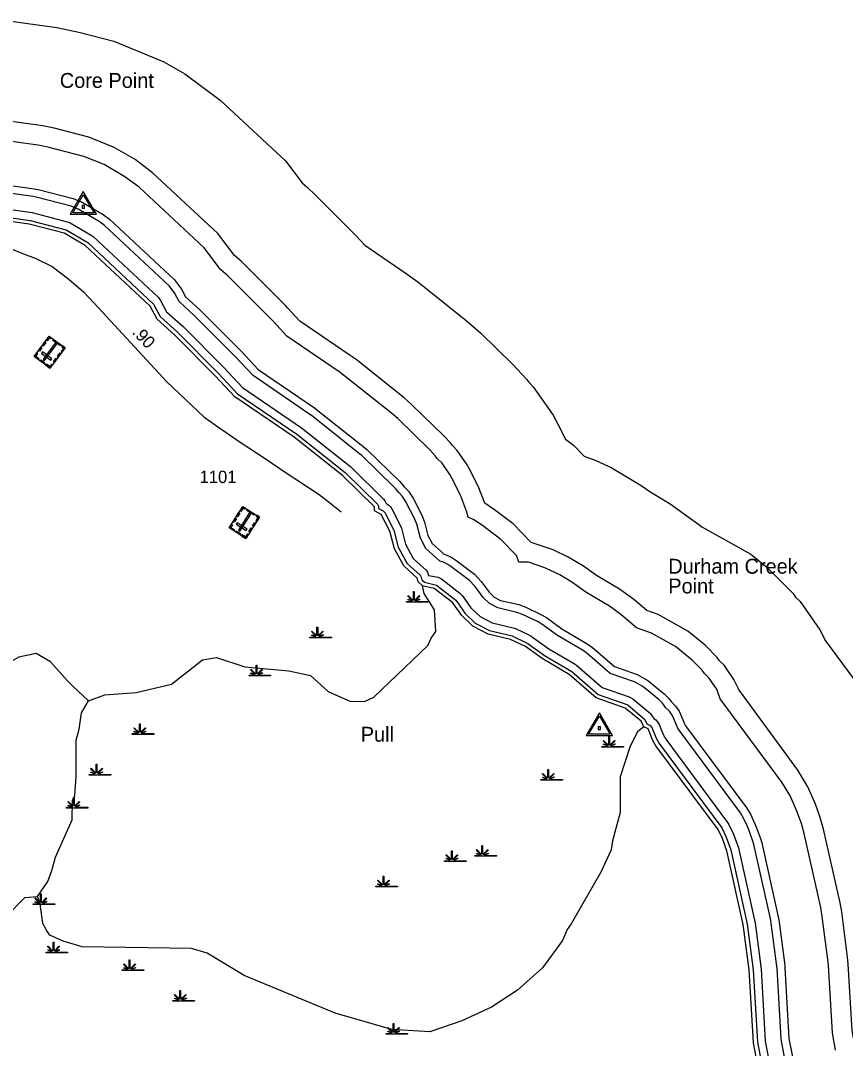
# Model space of a CAD drawing. Extents: x 2532689 to 2764727, y 536648 to 732970.
# Drawn here: x 2641493 to 2649809, y 608032 to 618389 of the extents above; entities that cross this region are included whole.
import ezdxf

# ---------------------------------------------------------------- set-up
doc = ezdxf.new("R2010")
doc.units = 0
for name, color, linetype in [('Exist Cultural Cemetery CELL', 7, 'Continuous'), ('Exist Hydrographic Buffer Line', 7, 'Continuous'), ('Exist Hydrographic Creek Single Shore', 7, 'Continuous'), ('Exist Hydrographic Point Label', 7, 'Continuous'), ('Exist Hydrographic River Shore', 7, 'Continuous'), ('Exist Hydrographic Swamp CELL', 7, 'Continuous'), ('Exist Road Secondary Mileage Hundredths English Label', 7, 'Continuous'), ('Exist Road Secondary Type 51 Attributed', 7, 'Continuous'), ('Exist Road Secondary Type 51 Number Label', 7, 'Continuous'), ('Exist Survey Geodetic Marker CELL', 7, 'Continuous'), ('Exist Survey Geodetic Marker Label', 7, 'Continuous')]:
    doc.layers.add(name, color=color, linetype=linetype)

msp = doc.modelspace()

# ---------------------------------------------------------------- linework, layer by layer
at = {"layer": 'Exist Cultural Cemetery CELL'}
for points in [[(2641790, 614887), (2641630, 615005), (2641782, 615210), (2641942, 615092)], [(2641748, 615145), (2641722, 615110), (2641713, 615117), (2641739, 615152)], [(2641720, 614975), (2641735, 614964), (2641856, 615127), (2641841, 615138)], [(2641808, 615190), (2641801, 615181), (2641784, 615194), (2641760, 615162), (2641751, 615168), (2641782, 615210)], [(2641889, 615116), (2641820, 615167), (2641827, 615176), (2641895, 615126)], [(2641656, 615040), (2641665, 615033), (2641646, 615007), (2641679, 614983), (2641672, 614974), (2641630, 615005)], [(2641709, 615092), (2641683, 615057), (2641674, 615064), (2641699, 615099)], [(2641798, 614966), (2641809, 614981), (2641714, 615051), (2641703, 615036)], [(2641900, 615035), (2641874, 615000), (2641865, 615007), (2641891, 615042)], [(2641915, 615111), (2641908, 615102), (2641926, 615089), (2641902, 615056), (2641911, 615050), (2641942, 615091)], [(2641731, 614931), (2641689, 614962), (2641696, 614971), (2641738, 614940)], [(2641816, 614922), (2641807, 614928), (2641788, 614902), (2641755, 614927), (2641749, 614918), (2641790, 614887)], [(2641860, 614981), (2641834, 614946), (2641825, 614953), (2641851, 614988)], [(2643765, 613171), (2643597, 613278), (2643733, 613493), (2643901, 613386)], [(2643761, 613475), (2643755, 613466), (2643737, 613477), (2643715, 613443), (2643706, 613449), (2643733, 613493)], [(2643847, 613407), (2643775, 613453), (2643781, 613462), (2643853, 613417)], [(2643669, 613370), (2643646, 613334), (2643636, 613340), (2643659, 613376)], [(2643704, 613426), (2643681, 613389), (2643671, 613395), (2643695, 613432)], [(2643689, 613254), (2643704, 613244), (2643813, 613416), (2643797, 613426)], [(2643874, 613404), (2643867, 613394), (2643886, 613382), (2643864, 613348), (2643874, 613342), (2643902, 613386)], [(2643620, 613315), (2643630, 613309), (2643612, 613281), (2643647, 613260), (2643641, 613250), (2643597, 613278)], [(2643767, 613251), (2643777, 613266), (2643678, 613330), (2643668, 613314)], [(2643828, 613270), (2643805, 613234), (2643795, 613240), (2643818, 613277)], [(2643864, 613327), (2643841, 613291), (2643831, 613297), (2643854, 613333)], [(2643703, 613211), (2643659, 613239), (2643665, 613248), (2643709, 613221)], [(2643788, 613208), (2643779, 613214), (2643761, 613187), (2643727, 613209), (2643721, 613199), (2643765, 613171)]]:
    msp.add_lwpolyline(points, close=True, dxfattribs=at)
at = {"layer": 'Exist Hydrographic Buffer Line'}
for points in [[(2641348, 618389), (2641858, 618318), (2642080, 618274), (2642432, 618183), (2642939, 617975), (2643150, 617852), (2643507, 617587), (2644163, 616976), (2644332, 616755), (2644385, 616708), (2644463, 616633), (2644872, 616223), (2644921, 616172), (2644965, 616125), (2645380, 615842), (2645497, 615756), (2645981, 615372), (2646132, 615239), (2646456, 614924), (2646593, 614776), (2646612, 614749), (2646661, 614700), (2646861, 614414), (2646911, 614323), (2646988, 614171), (2647067, 614111), (2647175, 614000), (2647294, 613958), (2647446, 613886), (2647750, 613706), (2647848, 613636), (2648042, 613521), (2648331, 613313), (2648360, 613288), (2648854, 613011), (2649015, 612880), (2649035, 612862), (2649282, 612616), (2649306, 612581), (2649351, 612537), (2649551, 612251), (2649606, 612138), (2650131, 611431)], [(2642647, 616988), (2642436, 617111), (2642182, 617215), (2641831, 617306), (2641719, 617328), (2641155, 617407)], [(2648387, 611810), (2648363, 611845), (2648264, 611943), (2648095, 612081), (2647854, 612217), (2647703, 612269), (2647546, 612405), (2647431, 612488), (2647191, 612630), (2647050, 612731), (2646929, 612803), (2646777, 612875), (2646615, 612932), (2646515, 612931), (2646491, 613000), (2646336, 613159), (2646149, 613302), (2646062, 613360), (2646006, 613386), (2645990, 613447), (2645929, 613607), (2645841, 613778), (2645822, 613814), (2645742, 613929), (2645693, 613978), (2645674, 614005), (2645619, 614064), (2645295, 614379), (2645234, 614432), (2644750, 614816), (2644704, 614851), (2644178, 615209), (2644042, 615356), (2644022, 615376), (2643613, 615786), (2643582, 615816), (2643509, 615882), (2643344, 616099), (2642689, 616709), (2642546, 616815), (2642335, 616938), (2642132, 617021), (2641781, 617112), (2641692, 617130), (2641116, 617210)], [(2648735, 611645), (2648727, 611664), (2648685, 611751), (2648585, 611894), (2648540, 611939), (2648516, 611973), (2648393, 612096), (2648221, 612236), (2647920, 612405), (2647805, 612445), (2647677, 612556), (2647532, 612660), (2647300, 612798), (2647167, 612893), (2647015, 612983), (2646863, 613056), (2646642, 613130), (2646458, 613317), (2646271, 613461), (2646172, 613527), (2646107, 613698), (2646020, 613869), (2645995, 613914), (2645895, 614057), (2645846, 614106), (2645827, 614133), (2645758, 614207), (2645434, 614522), (2645359, 614589), (2644875, 614973), (2644816, 615016), (2644309, 615362), (2644189, 615492), (2644164, 615517), (2643755, 615927), (2643716, 615964), (2643651, 616023), (2643481, 616245), (2642825, 616855), (2642647, 616988)], [(2641031, 616778), (2641631, 616694), (2641671, 616686), (2642023, 616595), (2642114, 616558), (2642325, 616435), (2642389, 616387), (2643044, 615777), (2643117, 615682), (2643157, 615606), (2643302, 615475), (2643719, 615056), (2643889, 614874), (2644456, 614487), (2644477, 614472), (2644961, 614087), (2644988, 614064), (2645312, 613748), (2645337, 613722), (2645360, 613690), (2645405, 613646), (2645450, 613578), (2645537, 613407), (2645564, 613335), (2645599, 613202), (2645643, 613121), (2645734, 613040), (2645760, 613013), (2645785, 613006), (2645842, 612979), (2645881, 612953), (2646068, 612810), (2646138, 612738), (2646168, 612697), (2646217, 612629), (2646266, 612581), (2646332, 612547), (2646515, 612504), (2646587, 612478), (2646739, 612406), (2646794, 612373), (2646950, 612261), (2647206, 612110), (2647258, 612072), (2647479, 611882), (2647708, 611801), (2647817, 611741), (2647981, 611606), (2648026, 611562), (2648051, 611527), (2648095, 611482), (2648131, 611431), (2648153, 611385), (2648186, 611302), (2648197, 611284), (2648814, 610453)], [(2645524, 613173), (2645487, 613315), (2645466, 613371), (2645378, 613541), (2645344, 613594), (2645309, 613629), (2645275, 613670), (2645256, 613691), (2644932, 614006), (2644911, 614025), (2644427, 614409), (2644411, 614421), (2643837, 614813), (2643661, 615002), (2643245, 615419), (2643093, 615557), (2643046, 615645), (2642990, 615718), (2642335, 616329), (2642285, 616366), (2642074, 616489), (2642003, 616518), (2641651, 616609), (2641620, 616615), (2641016, 616699)], [(2640985, 616542), (2641611, 616454), (2641963, 616363), (2641993, 616350), (2642204, 616227), (2642225, 616212), (2642881, 615601), (2642905, 615570), (2642965, 615456)], [(2640970, 616463), (2641591, 616376), (2641953, 616281), (2642171, 616153), (2642834, 615532), (2642901, 615407), (2643075, 615249), (2643485, 614838), (2643679, 614629), (2644278, 614221), (2644765, 613834), (2645092, 613516), (2645100, 613497), (2645101, 613473), (2645149, 613449), (2645165, 613432), (2645255, 613254), (2645299, 613083), (2645389, 612920), (2645520, 612802), (2645532, 612781), (2645538, 612754), (2645564, 612729), (2645686, 612699), (2645881, 612548), (2645907, 612512), (2645973, 612419), (2646077, 612319), (2646220, 612245), (2646449, 612190), (2646607, 612113), (2646775, 611993), (2647049, 611830), (2647315, 611600), (2647614, 611493), (2647786, 611347), (2647808, 611302), (2647839, 611286), (2647856, 611266), (2647899, 611159), (2647931, 611106), (2648561, 610256), (2648606, 610162), (2648652, 610034), (2648819, 609285), (2648879, 608825), (2648921, 608094), (2648979, 607795)], [(2642965, 615456), (2643132, 615306), (2643544, 614893), (2643732, 614691), (2644327, 614284), (2644821, 613892), (2645153, 613567), (2645165, 613550), (2645174, 613531), (2645189, 613518), (2645206, 613506), (2645221, 613491), (2645236, 613469), (2645323, 613298), (2645332, 613274), (2645374, 613113), (2645452, 612970), (2645585, 612849), (2645597, 612832), (2645607, 612798), (2645703, 612780), (2645735, 612763), (2645922, 612619), (2645946, 612596), (2645973, 612558), (2646034, 612472), (2646125, 612384), (2646248, 612320), (2646459, 612270), (2646484, 612262), (2646636, 612189), (2646654, 612178), (2646819, 612060), (2647084, 611903), (2647101, 611891), (2647356, 611670), (2647629, 611575), (2647665, 611555), (2647827, 611422), (2647842, 611407), (2647859, 611381), (2647879, 611355), (2647896, 611343), (2647911, 611328), (2647931, 611296), (2647971, 611195), (2647998, 611150), (2648621, 610310), (2648633, 610290), (2648681, 610190), (2648730, 610052), (2648898, 609296), (2648959, 608830), (2649000, 608104), (2649053, 607828)], [(2649208, 607873), (2649160, 608124), (2649119, 608839), (2649117, 608860), (2649057, 609317), (2649052, 609341), (2648886, 610086), (2648876, 610122), (2648831, 610245), (2648821, 610269), (2648778, 610359), (2648750, 610406), (2648131, 611240), (2648114, 611267), (2648079, 611355), (2648061, 611391), (2648034, 611431), (2647999, 611465), (2647964, 611510), (2647930, 611545), (2647766, 611679), (2647682, 611726), (2647438, 611811), (2647206, 612012), (2647166, 612041), (2646906, 612194), (2646747, 612308), (2646705, 612334), (2646553, 612406), (2646496, 612426), (2646304, 612471), (2646219, 612516), (2646156, 612577), (2646103, 612651), (2646074, 612691), (2646019, 612746), (2645832, 612890), (2645802, 612910), (2645758, 612931), (2645720, 612941), (2645680, 612980), (2645580, 613071), (2645524, 613173)], [(2649710, 608016), (2649677, 608188), (2649638, 608869), (2649632, 608927), (2649572, 609384), (2649560, 609454), (2649394, 610199), (2649364, 610300), (2649319, 610423), (2649290, 610493), (2649247, 610583), (2649168, 610715), (2648547, 611556), (2648512, 611651), (2648432, 611765), (2648387, 611810)], [(2649907, 608048), (2649876, 608213), (2649837, 608880), (2649831, 608953), (2649771, 609410), (2649755, 609498), (2649589, 610243), (2649552, 610369), (2649507, 610492), (2649471, 610579), (2649428, 610669), (2649328, 610835), (2648750, 611625), (2648735, 611645)], [(2648814, 610453), (2648850, 610394), (2648893, 610303), (2648906, 610272), (2648951, 610149), (2648965, 610104), (2649131, 609359), (2649136, 609327), (2649196, 608870), (2649199, 608844), (2649239, 608134), (2649285, 607897)]]:
    msp.add_lwpolyline(points, dxfattribs=at)
at = {"layer": 'Exist Hydrographic Creek Single Shore'}
for points in [[(2642178, 611535), (2642344, 611594), (2642660, 611620), (2643016, 611704), (2643328, 611949), (2643469, 611971), (2643754, 611878), (2644197, 611837), (2644415, 611790), (2644593, 611629), (2644812, 611533), (2644962, 611529), (2645053, 611573), (2645600, 612094), (2645632, 612167), (2645680, 612235), (2645667, 612451), (2645563, 612618), (2645545, 612692)], [(2642178, 611535), (2642025, 611680), (2641965, 611737), (2641794, 611927), (2641651, 612013), (2641477, 611976), (2641238, 611839), (2641055, 611808), (2640247, 611792)], [(2641663, 609564), (2641768, 609716), (2641808, 609826), (2641846, 609959), (2642013, 610337), (2642017, 610530), (2642041, 610581), (2642053, 610772), (2642054, 611139), (2642085, 611249), (2642106, 611414), (2642178, 611535)], [(2647777, 611272), (2647711, 611224), (2647639, 611079), (2647538, 610770), (2647537, 610409), (2647460, 610123), (2647446, 610034), (2647342, 609807), (2647045, 609289), (2647005, 609232), (2646957, 609121), (2646755, 608844), (2646502, 608620), (2646239, 608449), (2645942, 608309), (2645619, 608200), (2645235, 608224), (2644665, 608388), (2643748, 608768), (2643376, 608993), (2643217, 609039), (2642116, 609057), (2641923, 609112), (2641789, 609175), (2641754, 609223), (2641719, 609290), (2641690, 609490), (2641663, 609564)], [(2638357, 609457), (2638566, 609396), (2639018, 609306), (2639640, 609101), (2639799, 609072), (2640189, 609124), (2640587, 609248), (2641185, 609312), (2641351, 609364), (2641538, 609552), (2641663, 609564)]]:
    msp.add_lwpolyline(points, dxfattribs=at)
at = {"layer": 'Exist Hydrographic River Shore'}
for points in [[(2645545, 612692), (2645502, 612733), (2645493, 612772), (2645357, 612895), (2645262, 613068), (2645216, 613244), (2645129, 613414), (2645062, 613448), (2645061, 613490), (2644737, 613806), (2644253, 614190), (2643653, 614599), (2643456, 614811), (2643047, 615221), (2642869, 615381), (2642799, 615513), (2642144, 616124), (2641933, 616247), (2641581, 616337), (2640962, 616424), (2640484, 616546), (2639231, 616686), (2638814, 616702), (2638682, 616682)], [(2647777, 611272), (2647750, 611330), (2647589, 611462), (2647295, 611565), (2647023, 611800), (2646753, 611960), (2646584, 612081), (2646432, 612154), (2646206, 612207), (2646054, 612286), (2645943, 612393), (2645875, 612489), (2645849, 612524), (2645662, 612667), (2645545, 612692)], [(2648613, 610025), (2648568, 610148), (2648525, 610239), (2647898, 611083), (2647863, 611141), (2647819, 611251), (2647777, 611272)], [(2648953, 607718), (2648881, 608089), (2648839, 608823), (2648779, 609280), (2648613, 610025)]]:
    msp.add_lwpolyline(points, dxfattribs=at)
at = {"layer": 'Exist Hydrographic Swamp CELL'}
for points in [[(2645383, 612535), (2645435, 612535), (2645437, 612539), (2645399, 612554), (2645402, 612559), (2645440, 612543), (2645441, 612546), (2645397, 612590), (2645402, 612596), (2645447, 612550), (2645453, 612552), (2645453, 612636), (2645461, 612636), (2645461, 612552), (2645467, 612550), (2645512, 612596), (2645517, 612590), (2645473, 612546), (2645475, 612542), (2645516, 612561), (2645518, 612556), (2645477, 612538), (2645479, 612535), (2645600, 612535), (2645600, 612528), (2645383, 612528)], [(2644411, 612177), (2644463, 612177), (2644465, 612180), (2644427, 612195), (2644430, 612200), (2644468, 612185), (2644469, 612188), (2644425, 612232), (2644430, 612237), (2644475, 612192), (2644481, 612194), (2644481, 612277), (2644489, 612277), (2644489, 612194), (2644495, 612192), (2644540, 612237), (2644545, 612232), (2644501, 612188), (2644503, 612184), (2644544, 612203), (2644546, 612197), (2644505, 612180), (2644507, 612177), (2644628, 612177), (2644628, 612170), (2644411, 612170)], [(2643797, 611793), (2643849, 611793), (2643851, 611796), (2643813, 611811), (2643816, 611816), (2643854, 611801), (2643855, 611804), (2643811, 611848), (2643816, 611853), (2643861, 611808), (2643868, 611810), (2643868, 611893), (2643875, 611893), (2643875, 611810), (2643881, 611808), (2643926, 611853), (2643932, 611848), (2643887, 611804), (2643889, 611800), (2643930, 611819), (2643932, 611813), (2643891, 611796), (2643893, 611793), (2644014, 611793), (2644014, 611786), (2643797, 611786)], [(2642620, 611204), (2642673, 611204), (2642675, 611208), (2642636, 611222), (2642639, 611228), (2642677, 611212), (2642679, 611215), (2642634, 611259), (2642639, 611264), (2642685, 611219), (2642691, 611221), (2642691, 611304), (2642698, 611304), (2642698, 611221), (2642704, 611219), (2642750, 611264), (2642755, 611259), (2642710, 611215), (2642712, 611211), (2642753, 611230), (2642756, 611225), (2642715, 611207), (2642716, 611204), (2642837, 611204), (2642837, 611197), (2642620, 611197)], [(2647352, 611076), (2647405, 611076), (2647407, 611080), (2647369, 611094), (2647371, 611100), (2647409, 611084), (2647411, 611087), (2647366, 611131), (2647371, 611136), (2647417, 611091), (2647423, 611093), (2647423, 611176), (2647430, 611176), (2647430, 611093), (2647437, 611091), (2647482, 611136), (2647487, 611131), (2647443, 611087), (2647445, 611083), (2647486, 611102), (2647488, 611097), (2647447, 611079), (2647449, 611076), (2647570, 611076), (2647570, 611069), (2647352, 611069)], [(2642185, 610794), (2642238, 610794), (2642240, 610798), (2642201, 610813), (2642204, 610818), (2642242, 610802), (2642244, 610805), (2642199, 610850), (2642204, 610855), (2642250, 610809), (2642256, 610812), (2642256, 610895), (2642263, 610895), (2642263, 610812), (2642270, 610809), (2642315, 610855), (2642320, 610850), (2642276, 610805), (2642278, 610802), (2642318, 610820), (2642321, 610815), (2642280, 610797), (2642282, 610794), (2642403, 610794), (2642403, 610787), (2642185, 610787)], [(2646738, 610743), (2646791, 610743), (2646793, 610747), (2646755, 610762), (2646758, 610767), (2646795, 610751), (2646797, 610754), (2646752, 610799), (2646758, 610804), (2646803, 610758), (2646809, 610761), (2646809, 610844), (2646816, 610844), (2646816, 610761), (2646823, 610758), (2646868, 610804), (2646873, 610799), (2646829, 610754), (2646831, 610750), (2646872, 610769), (2646874, 610764), (2646833, 610746), (2646835, 610743), (2646956, 610743), (2646956, 610736), (2646738, 610736)], [(2641955, 610462), (2642008, 610462), (2642010, 610465), (2641971, 610480), (2641974, 610485), (2642012, 610470), (2642013, 610472), (2641969, 610517), (2641974, 610522), (2642019, 610477), (2642026, 610479), (2642026, 610562), (2642033, 610562), (2642033, 610479), (2642039, 610477), (2642085, 610522), (2642090, 610517), (2642045, 610472), (2642047, 610469), (2642088, 610487), (2642091, 610482), (2642050, 610465), (2642051, 610462), (2642172, 610462), (2642172, 610454), (2641955, 610454)], [(2646073, 609975), (2646126, 609975), (2646128, 609979), (2646090, 609994), (2646092, 609999), (2646130, 609983), (2646132, 609986), (2646087, 610031), (2646093, 610036), (2646138, 609990), (2646144, 609993), (2646144, 610076), (2646151, 610076), (2646151, 609993), (2646158, 609990), (2646203, 610036), (2646208, 610031), (2646164, 609986), (2646166, 609982), (2646207, 610001), (2646209, 609996), (2646168, 609978), (2646170, 609975), (2646291, 609975), (2646291, 609968), (2646073, 609968)], [(2645766, 609924), (2645819, 609924), (2645821, 609928), (2645783, 609942), (2645786, 609948), (2645823, 609932), (2645825, 609935), (2645780, 609979), (2645786, 609984), (2645831, 609939), (2645837, 609941), (2645837, 610024), (2645844, 610024), (2645844, 609941), (2645851, 609939), (2645896, 609984), (2645901, 609979), (2645857, 609935), (2645859, 609931), (2645900, 609950), (2645902, 609945), (2645861, 609927), (2645863, 609924), (2645984, 609924), (2645984, 609917), (2645766, 609917)], [(2645076, 609668), (2645128, 609668), (2645130, 609672), (2645092, 609687), (2645095, 609692), (2645133, 609676), (2645134, 609679), (2645090, 609723), (2645095, 609729), (2645140, 609683), (2645147, 609685), (2645147, 609768), (2645154, 609768), (2645154, 609685), (2645160, 609683), (2645205, 609729), (2645211, 609723), (2645166, 609679), (2645168, 609675), (2645209, 609694), (2645211, 609689), (2645170, 609671), (2645172, 609668), (2645293, 609668), (2645293, 609661), (2645076, 609661)], [(2641622, 609489), (2641675, 609489), (2641677, 609492), (2641639, 609507), (2641642, 609513), (2641679, 609497), (2641681, 609500), (2641637, 609544), (2641642, 609549), (2641687, 609504), (2641693, 609506), (2641693, 609589), (2641701, 609589), (2641700, 609506), (2641707, 609504), (2641752, 609549), (2641757, 609544), (2641713, 609500), (2641715, 609496), (2641756, 609515), (2641758, 609510), (2641717, 609492), (2641719, 609489), (2641840, 609489), (2641840, 609482), (2641622, 609482)], [(2641750, 609002), (2641803, 609003), (2641805, 609006), (2641767, 609021), (2641770, 609026), (2641807, 609010), (2641809, 609013), (2641764, 609058), (2641770, 609063), (2641815, 609017), (2641821, 609020), (2641821, 609103), (2641828, 609103), (2641828, 609020), (2641835, 609017), (2641880, 609063), (2641885, 609058), (2641841, 609013), (2641843, 609010), (2641884, 609028), (2641886, 609023), (2641845, 609005), (2641847, 609003), (2641968, 609002), (2641968, 608995), (2641750, 608995)], [(2642518, 608823), (2642570, 608823), (2642572, 608827), (2642534, 608842), (2642537, 608847), (2642575, 608831), (2642576, 608834), (2642532, 608879), (2642537, 608884), (2642582, 608838), (2642589, 608841), (2642589, 608924), (2642596, 608924), (2642596, 608841), (2642602, 608838), (2642647, 608884), (2642653, 608879), (2642608, 608834), (2642610, 608830), (2642651, 608849), (2642653, 608844), (2642612, 608826), (2642614, 608823), (2642735, 608823), (2642735, 608816), (2642518, 608816)], [(2643029, 608516), (2643082, 608516), (2643084, 608520), (2643046, 608535), (2643049, 608540), (2643086, 608524), (2643088, 608527), (2643043, 608571), (2643049, 608577), (2643094, 608531), (2643100, 608533), (2643100, 608617), (2643107, 608617), (2643107, 608533), (2643114, 608531), (2643159, 608577), (2643164, 608571), (2643120, 608527), (2643122, 608523), (2643163, 608542), (2643165, 608537), (2643124, 608519), (2643126, 608516), (2643247, 608516), (2643247, 608509), (2643029, 608509)], [(2645178, 608183), (2645231, 608183), (2645233, 608187), (2645194, 608202), (2645197, 608207), (2645235, 608191), (2645237, 608194), (2645192, 608239), (2645197, 608244), (2645242, 608198), (2645249, 608201), (2645249, 608284), (2645256, 608284), (2645256, 608201), (2645262, 608198), (2645308, 608244), (2645313, 608239), (2645268, 608194), (2645270, 608191), (2645311, 608209), (2645314, 608204), (2645273, 608186), (2645274, 608183), (2645395, 608183), (2645395, 608176), (2645178, 608176)]]:
    msp.add_lwpolyline(points, close=True, dxfattribs=at)
at = {"layer": 'Exist Road Secondary Type 51 Attributed'}
msp.add_lwpolyline([(2640984, 616225), (2641256, 616146), (2641524, 616038), (2641640, 615996), (2641811, 615912), (2641981, 615784), (2642127, 615655), (2642235, 615542), (2642967, 614748), (2643342, 614395), (2643467, 614305), (2643706, 614140), (2643958, 613977), (2644161, 613840), (2644503, 613613), (2644607, 613533), (2644725, 613438)], dxfattribs=at)
at = {"layer": 'Exist Survey Geodetic Marker CELL'}
for points in [[(2642260, 616440), (2642126, 616666), (2641993, 616440)], [(2642234, 616452), (2642019, 616452), (2642126, 616634)], [(2642139, 616499), (2642139, 616527), (2642114, 616527), (2642114, 616499)], [(2647462, 611187), (2647328, 611413), (2647194, 611187)], [(2647436, 611199), (2647220, 611199), (2647328, 611381)], [(2647340, 611245), (2647340, 611274), (2647316, 611274), (2647316, 611245)]]:
    msp.add_lwpolyline(points, close=True, dxfattribs=at)

# ---------------------------------------------------------------- texts
at = {"layer": 'Exist Hydrographic Point Label'}
for s, p in [('Durham Creek', (2648023, 612816)), ('Point', (2648023, 612617))]:
    msp.add_text(s, height=150, dxfattribs=at).set_placement(p)
at = {"layer": 'Exist Road Secondary Mileage Hundredths English Label'}
msp.add_text('.90', height=125, rotation=313.5592, dxfattribs=at).set_placement((2642611, 615242))
at = {"layer": 'Exist Road Secondary Type 51 Number Label'}
msp.add_text('1101', height=125, dxfattribs=at).set_placement((2643298, 613729))
at = {"layer": 'Exist Survey Geodetic Marker Label'}
for s, p in [('Core Point', (2641889, 617711)), ('Pull', (2644923, 611123))]:
    msp.add_text(s, height=150, dxfattribs=at).set_placement(p)

doc.saveas('drawing.dxf')
